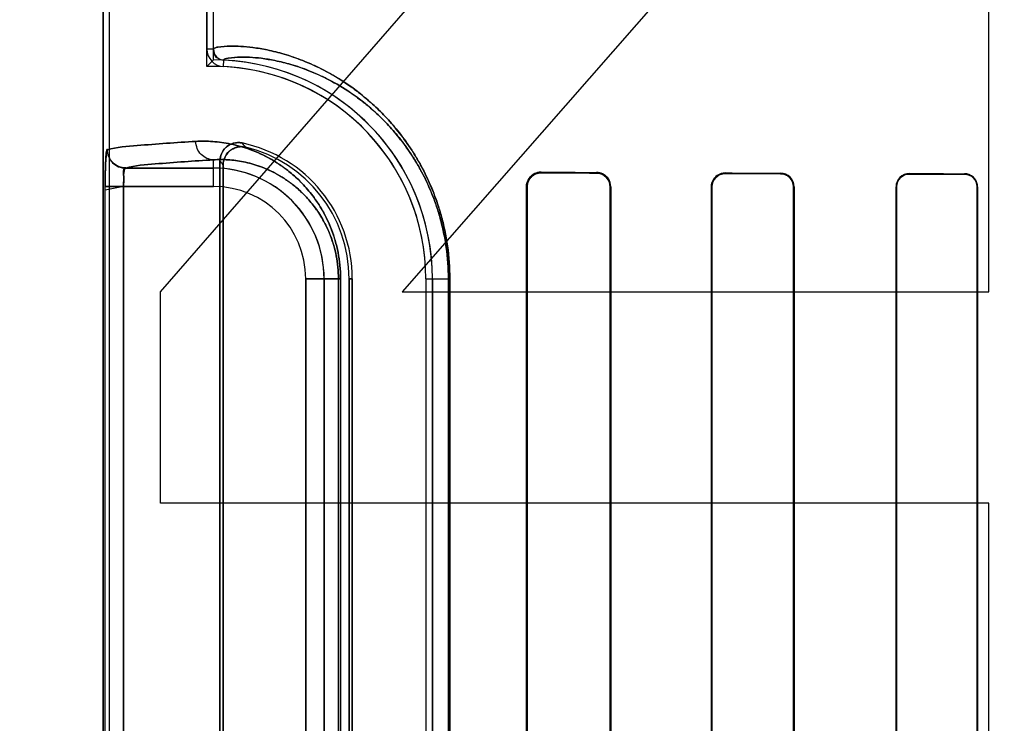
# Model space of a CAD drawing. Header units: millimetres. Extents: x 0 to 297, y 0 to 210.
# Tile 343 of 438: x 242.066 to 242.226, y 157.143 to 157.258. Entities that reach past the tile are written whole.
import ezdxf

# ---------------------------------------------------------------- set-up
doc = ezdxf.new("R2010")
doc.units = ezdxf.units.MM
doc.header["$LTSCALE"] = 16.335
doc.layers.get('0').update_dxf_attribs({"linetype": 'CONTINUOUS'})
for name, color, linetype in [('AXES_REF', 7, 'CONTINUOUS'), ('INTFCLR_1', 7, 'CONTINUOUS'), ('INTFCLR_72935', 7, 'CONTINUOUS')]:
    doc.layers.add(name, color=color, linetype=linetype)

msp = doc.modelspace()

# ---------------------------------------------------------------- linework, layer by layer
at = {"color": 7, "linetype": 'Continuous'}
for p, q in [((242.0885359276, 157.2138718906), (242.2235359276, 157.3689782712)), ((242.2235359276, 157.3230208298), (242.1279109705, 157.2138718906)), ((242.2235359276, 157.2138718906), (242.2235359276, 157.3230208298)), ((242.0885359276, 157.1794038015), (242.0885359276, 157.2138718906)), ((242.1279109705, 157.2138718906), (242.2235359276, 157.2138718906)), ((242.2235359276, 157.1794038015), (242.0885359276, 157.1794038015)), ((242.2235359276, 157.0989782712), (242.2235359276, 157.1794038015))]:
    msp.add_line(p, q, dxfattribs=at)
for radius in [5.8174969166, 5.817, 5.7797484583]:
    msp.add_circle((241.4979109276, 154.8339782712), radius, dxfattribs=at)
msp.add_arc((241.4979109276, 154.8339782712), 5.76, 278.2771290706, 261.7228709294, dxfattribs=at)
at = {"layer": 'AXES_REF', "color": 9, "linetype": 'Continuous'}
msp.add_circle((241.4979109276, 154.8339782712), 3.5571461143, dxfattribs=at)
at = {"layer": 'AXES_REF', "color": 7, "linetype": 'Continuous'}
msp.add_arc((241.4979109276, 154.8339782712), 5.892, 113.0826660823, 66.91733391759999, dxfattribs=at)
at = {"layer": 'AXES_REF', "color": 9, "linetype": 'Continuous'}
msp.add_arc((241.4979109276, 154.8339782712), 5.3067073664, 94.4118118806, 85.5881881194, dxfattribs=at)
at = {"layer": 'INTFCLR_1', "color": 6, "linetype": 'Continuous'}
for p, q in [((242.0791474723, 156.9339697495), (242.0791474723, 158.5359697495)), ((242.0802054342, 156.9339697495), (242.0802054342, 158.5359798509)), ((242.0960895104, 157.9765241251), (242.0960895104, 157.2534153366)), ((242.0971474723, 157.253415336), (242.0971474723, 157.9765241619)), ((242.0982054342, 157.0527490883), (242.0982054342, 157.2351904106)), ((242.0987303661, 157.2345321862), (242.0987303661, 157.0534073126)), ((242.1481765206, 157.2309697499), (242.1481765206, 157.0569697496)), ((242.1482853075, 157.2309697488), (242.1482853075, 157.0569697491)), ((242.1618148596, 157.0569697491), (242.1618148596, 157.2309697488)), ((242.1619132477, 157.0569697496), (242.1619132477, 157.2309697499)), ((242.1783126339, 157.2309697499), (242.1783126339, 157.0569697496)), ((242.1784035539, 157.2309697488), (242.1784035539, 157.0569697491)), ((242.1917106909, 157.0569697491), (242.1917106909, 157.2309697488)), ((242.1917959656, 157.0569697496), (242.1917959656, 157.2309697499)), ((242.2084139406, 157.2309697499), (242.2084139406, 157.0569697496)), ((242.2084947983, 157.2309697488), (242.2084947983, 157.0569697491)), ((242.2216290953, 157.0569697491), (242.2216290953, 157.2309697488)), ((242.2217064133, 157.0569697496), (242.2217064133, 157.2309697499)), ((242.1192531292, 157.0719697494), (242.1192531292, 157.2159697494)), ((242.1197780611, 157.2159697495), (242.1197780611, 157.0719697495)), ((242.1317780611, 157.2159697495), (242.1317780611, 157.0719697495)), ((242.132836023, 157.0719697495), (242.132836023, 157.2159697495))]:
    msp.add_line(p, q, dxfattribs=at)
at = {"layer": 'INTFCLR_1', "color": 9, "linetype": 'Continuous'}
for p, q in [((242.0971474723, 157.2534153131), (242.0960895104, 157.2534153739)), ((242.0988101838, 157.2505603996), (242.0988610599, 157.2516171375)), ((242.0971474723, 157.2310216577), (242.0971474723, 157.2353678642)), ((242.0971474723, 157.2340212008), (242.0828138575, 157.2340212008)), ((242.1505786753, 157.2332528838), (242.1505786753, 157.233359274)), ((242.1595786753, 157.2333150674), (242.1595786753, 157.2332148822)), ((242.1805786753, 157.2331374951), (242.1805786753, 157.2332271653)), ((242.1895786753, 157.2331946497), (242.1895786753, 157.2331083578)), ((242.2105786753, 157.2330480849), (242.2105786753, 157.2331281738)), ((242.2195786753, 157.2331031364), (242.2195786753, 157.233025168)), ((242.0794938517, 157.0569178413), (242.0794938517, 157.2310216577)), ((242.0824907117, 157.2310216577), (242.0824907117, 157.0569178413)), ((242.0824907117, 157.2310216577), (242.0971474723, 157.2310216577)), ((242.1481765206, 157.2309697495), (242.1482853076, 157.2309697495)), ((242.1618148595, 157.2309697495), (242.1619132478, 157.2309697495)), ((242.1783126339, 157.2309697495), (242.1784035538, 157.2309697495)), ((242.191710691, 157.2309697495), (242.1917959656, 157.2309697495)), ((242.2084139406, 157.2309697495), (242.2084947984, 157.2309697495)), ((242.2216290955, 157.2309697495), (242.2217064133, 157.2309697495)), ((242.1121993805, 157.2159697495), (242.1121993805, 157.0719697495)), ((242.1121993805, 157.2159697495), (242.117871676, 157.2159697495)), ((242.1151989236, 157.0719697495), (242.1151989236, 157.2159697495)), ((242.1175210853, 157.0719697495), (242.1175210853, 157.2159697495)), ((242.117871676, 157.2159697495), (242.117871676, 157.0719697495)), ((242.1192531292, 157.2159697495), (242.1197780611, 157.2159697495)), ((242.1317780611, 157.2159697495), (242.1356682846, 157.2159697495)), ((242.1354469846, 157.0719697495), (242.1354469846, 157.2159697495)), ((242.1356682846, 157.2159697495), (242.1356682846, 157.0719697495))]:
    msp.add_line(p, q, dxfattribs=at)
at = {"layer": 'INTFCLR_1', "color": 7, "linetype": 'Continuous'}
for p, q in [((242.0824907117, 157.2310216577), (242.0794925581, 157.2304420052)), ((242.0794938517, 157.2310216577), (242.0824907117, 157.2310216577))]:
    msp.add_line(p, q, dxfattribs=at)
msp.add_lwpolyline([(242.1505786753, 157.2332528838), (242.150496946, 157.2332517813), (242.1504145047, 157.2332476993), (242.1503314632, 157.2332405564), (242.1502472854, 157.2332301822), (242.1501627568, 157.2332165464), (242.1500799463, 157.2332000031), (242.1499995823, 157.2331808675), (242.1499210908, 157.2331591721), (242.1498445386, 157.2331350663)], dxfattribs=at)
at = {"layer": 'INTFCLR_1', "color": 6, "linetype": 'Continuous'}
for centre, radius, start, end in [((242.0989476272, 157.2534152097), 0.0028581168, 179.9974572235, 267.2436646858), ((242.0989476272, 157.2534152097), 0.0018001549, 179.9967087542, 267.2436535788), ((242.0971474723, 157.2159697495), 0.0346305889, 1.4556e-06, 87.24801020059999), ((242.0971474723, 157.2159697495), 0.03568855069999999, 0, 87.2479465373), ((242.0971474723, 157.2159697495), 0.0226305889, 2.2274e-06, 78.11108089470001), ((242.0971474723, 157.2159697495), 0.0221056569, 359.9999997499, 76.16476395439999)]:
    msp.add_arc(centre, radius, start, end, dxfattribs=at)
at = {"layer": 'INTFCLR_1', "color": 9, "linetype": 'Continuous'}
for centre, radius, start, end in [((242.059526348, 157.1987404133), 0.0577774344, 42.0440521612, 42.9598198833), ((242.0597165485, 157.203957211), 0.04956719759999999, 38.0856594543, 39.05885300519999), ((242.0971474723, 157.2159697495), 0.0180514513, 0, 89.9999999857), ((242.0971474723, 157.2159697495), 0.0150519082, 2.598e-07, 89.99999993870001)]:
    msp.add_arc(centre, radius, start, end, dxfattribs=at)
at = {"layer": 'INTFCLR_1', "color": 6, "linetype": 'Continuous'}
for major_axis, ratio, start_param, end_param in [((0.312931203, 0), 0.0034906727, -2.5485709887, -2.4989177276), ((0.330931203, 0), 0.0034906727, -2.4721230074, -2.4294368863), ((0.312931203, 0), 0.0034906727, -2.3940887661, -2.3526946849), ((0.330931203, 0), 0.0034906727, -2.3371288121, -2.3000343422), ((0.312931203, 0), 0.0034906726, -2.2620717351, -2.2252929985), ((0.330931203, 0), 0.0034906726, -2.217857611, -2.1841931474)]:
    msp.add_ellipse((242.4100786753, 157.2339697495), major_axis=major_axis, ratio=ratio, start_param=start_param, end_param=end_param, dxfattribs=at)
at = {"layer": 'INTFCLR_1', "color": 9, "linetype": 'Continuous'}
for points, knots in [([(242.1356682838, 157.2159697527), (242.1356682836, 157.217762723), (242.1354820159, 157.220429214), (242.1348799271, 157.2238687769), (242.1342893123, 157.2262903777), (242.1335812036, 157.2285605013), (242.1325411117, 157.2313023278), (242.131339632, 157.233816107), (242.1300169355, 157.2361001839), (242.1287182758, 157.2381090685), (242.1273508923, 157.239936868), (242.1259376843, 157.2415890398), (242.1245868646, 157.2430439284), (242.1223309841, 157.2452108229), (242.1191195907, 157.2477129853), (242.1158818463, 157.2496435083), (242.113456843, 157.2508240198), (242.1112995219, 157.2517404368), (242.1088065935, 157.2525989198), (242.1060604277, 157.2532856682), (242.1036877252, 157.2536858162), (242.1016846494, 157.2538787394), (242.0997943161, 157.2539354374), (242.0983147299, 157.2538372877), (242.0974363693, 157.2536626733), (242.09714745, 157.2534975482), (242.0971474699, 157.2534153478)], [0, 0, 0, 0, 0.08893025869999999, 0.1320108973, 0.1731077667, 0.2124682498, 0.2498811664, 0.3184911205, 0.3503407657, 0.3807521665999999, 0.4370994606, 0.4633826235, 0.4885643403, 0.5355429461, 0.6183983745, 0.6898525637, 0.7220784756, 0.7521177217, 0.8060655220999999, 0.8526625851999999, 0.8923367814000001, 0.9253917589, 0.9521384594, 0.9869002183, 0.9959229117, 1, 1, 1, 1]), ([(242.1354469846, 157.2159697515), (242.1354469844, 157.2176821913), (242.1352698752, 157.2202287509), (242.1346972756, 157.2235138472), (242.1341356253, 157.2258264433), (242.1334622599, 157.2279942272), (242.1324733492, 157.2306119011), (242.1313309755, 157.2330117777), (242.130073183, 157.2351922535), (242.1288386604, 157.2371091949), (242.1275387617, 157.2388531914), (242.1261951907, 157.2404293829), (242.1249113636, 157.241816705), (242.1227680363, 157.2438818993), (242.1197169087, 157.2462654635), (242.1166402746, 157.2481027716), (242.1143365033, 157.2492245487), (242.1122882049, 157.2500940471), (242.1099203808, 157.2509068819), (242.1073173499, 157.2515537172), (242.1050549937, 157.2519277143), (242.1031854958, 157.2521015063), (242.1012937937, 157.2521514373), (242.1001673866, 157.2520212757), (242.0988602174, 157.2518632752), (242.0988610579, 157.2516171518)], [0, 0, 0, 0, 0.0892547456, 0.1324857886, 0.173719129, 0.2132020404, 0.2507223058, 0.3195020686, 0.3514169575, 0.3818818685, 0.4383041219, 0.4646109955, 0.4898084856, 0.536797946, 0.6196125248, 0.6909709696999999, 0.7231361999, 0.7531094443, 0.8069168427, 0.8533721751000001, 0.8929128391, 0.9258497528, 0.9524996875, 0.9871716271, 1, 1, 1, 1]), ([(242.0942846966, 157.2383674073), (242.0910920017, 157.238191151), (242.0862798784, 157.2378181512), (242.0814100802, 157.2374515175), (242.0798199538, 157.2370207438)], [0, 0, 0, 0, 0.6599704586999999, 1, 1, 1, 1]), ([(242.117871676, 157.2159697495), (242.117871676, 157.2166976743), (242.1178015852, 157.2181342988), (242.1174974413, 157.2202180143), (242.1170267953, 157.2221666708), (242.1164291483, 157.2239485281), (242.1157389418, 157.2255604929), (242.1149841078, 157.2270113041), (242.1141833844, 157.2283173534), (242.113105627, 157.2298397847), (242.1117081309, 157.2314772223), (242.109955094, 157.2331199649), (242.1082049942, 157.2344539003), (242.1059791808, 157.2358417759), (242.1032613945, 157.2370923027), (242.1005474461, 157.2378626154), (242.0984947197, 157.2382131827), (242.096598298, 157.2384075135), (242.0951954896, 157.2384176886), (242.0942846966, 157.2383674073)], [0, 0, 0, 0, 0.0600375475, 0.1184073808, 0.1734336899, 0.2251567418, 0.2732358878, 0.3179126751, 0.3599266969, 0.3994875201, 0.47167102, 0.537033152, 0.5972817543, 0.6528632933, 0.7531314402, 0.8428522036, 0.8846845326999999, 0.9247655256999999, 1, 1, 1, 1]), ([(242.0971474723, 157.2353678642), (242.0964127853, 157.2353718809), (242.0948713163, 157.2360503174), (242.0942884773, 157.2376082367), (242.0942846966, 157.2383674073)], [0, 0, 0, 0, 0.4918058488, 1, 1, 1, 1]), ([(242.0828138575, 157.2340212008), (242.0843888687, 157.2344517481), (242.0892152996, 157.2348187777), (242.0939836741, 157.2351916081), (242.0971474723, 157.2353678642)], [0, 0, 0, 0, 0.3400599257, 1, 1, 1, 1]), ([(242.1175210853, 157.2159697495), (242.1175210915, 157.2166042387), (242.1174602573, 157.2178563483), (242.1171963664, 157.2196721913), (242.1167879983, 157.221369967), (242.1162696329, 157.2229217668), (242.1156709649, 157.2243251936), (242.1148249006, 157.2259572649), (242.1136754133, 157.2277097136), (242.1121778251, 157.2294682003), (242.1106600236, 157.2308923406), (242.1091454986, 157.2320463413), (242.1072222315, 157.2332433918), (242.1048752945, 157.2343170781), (242.1021312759, 157.2350839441), (242.0995714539, 157.2354197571), (242.0979293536, 157.2354178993), (242.0971474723, 157.2353678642)], [0, 0, 0, 0, 0.0604394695, 0.1191901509, 0.1745415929, 0.2265538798, 0.2748591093, 0.319730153, 0.4015414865, 0.47385745, 0.5392651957, 0.5994277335, 0.6549322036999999, 0.7548092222, 0.844057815, 0.9253680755, 1, 1, 1, 1])]:
    msp.add_open_spline(points, degree=3, knots=knots, dxfattribs=at)
at = {"layer": 'INTFCLR_1', "color": 6, "linetype": 'Continuous'}
for points, knots in [([(242.0982054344, 157.2351904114), (242.0982054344, 157.2356706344), (242.0984469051, 157.2366465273), (242.09963602, 157.2379994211), (242.1010452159, 157.2382758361), (242.1018097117, 157.2381148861)], [0, 0, 0, 0, 0.275736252, 0.5514163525, 1, 1, 1, 1]), ([(242.1024336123, 157.2374340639), (242.1019579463, 157.2375512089), (242.1009345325, 157.237545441), (242.0993161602, 157.2366779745), (242.0987303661, 157.235330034), (242.0987303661, 157.2345321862)], [0, 0, 0, 0, 0.2761837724, 0.5501894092, 1, 1, 1, 1]), ([(242.0798199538, 157.2370207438), (242.0798208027, 157.2362559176), (242.0804591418, 157.2346643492), (242.0820500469, 157.2340220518), (242.0828138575, 157.2340212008)], [0, 0, 0, 0, 0.5003322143, 1, 1, 1, 1]), ([(242.0828138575, 157.2340212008), (242.0823197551, 157.2339541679), (242.0826422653, 157.2323352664), (242.0824875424, 157.2315325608), (242.0824907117, 157.2310216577)], [0, 0, 0, 0, 0.4939159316, 1, 1, 1, 1]), ([(242.1505786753, 157.2333592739), (242.1501160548, 157.23336167), (242.1488697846, 157.2330181), (242.1481765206, 157.2317242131), (242.1481765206, 157.2309697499)], [0, 0, 0, 0, 0.3801089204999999, 1, 1, 1, 1]), ([(242.1619132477, 157.2309697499), (242.1619132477, 157.2314563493), (242.1615375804, 157.2326778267), (242.1602820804, 157.2333117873), (242.1595786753, 157.2333150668)], [0, 0, 0, 0, 0.4089028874, 1, 1, 1, 1]), ([(242.1618148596, 157.2309697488), (242.1618148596, 157.2314530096), (242.1614367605, 157.2326264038), (242.160235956, 157.2332122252), (242.1595786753, 157.2332148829)], [0, 0, 0, 0, 0.4237096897, 1, 1, 1, 1]), ([(242.1805786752, 157.2332271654), (242.1801166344, 157.2332289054), (242.1789353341, 157.2328767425), (242.1783126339, 157.2316582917), (242.1783126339, 157.2309697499)], [0, 0, 0, 0, 0.4015728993, 1, 1, 1, 1]), ([(242.1805786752, 157.2331374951), (242.1800163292, 157.2331393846), (242.1788583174, 157.2326693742), (242.1784035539, 157.2315157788), (242.1784035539, 157.2309697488)], [0, 0, 0, 0, 0.5073617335, 1, 1, 1, 1]), ([(242.1917959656, 157.2309697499), (242.1917959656, 157.2315293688), (242.1913316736, 157.2327083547), (242.1901519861, 157.2331926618), (242.1895786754, 157.2331946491)], [0, 0, 0, 0, 0.493955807, 1, 1, 1, 1]), ([(242.1917106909, 157.2309697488), (242.1917106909, 157.2315172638), (242.1912526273, 157.2326520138), (242.1901202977, 157.2331066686), (242.1895786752, 157.2331083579)], [0, 0, 0, 0, 0.5027039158, 1, 1, 1, 1]), ([(242.2105786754, 157.2331281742), (242.2100350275, 157.2331297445), (242.2088857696, 157.2326800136), (242.2084139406, 157.2315293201), (242.2084139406, 157.2309697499)], [0, 0, 0, 0, 0.4927847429, 1, 1, 1, 1]), ([(242.2105786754, 157.2330480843), (242.2100616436, 157.2330494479), (242.2089564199, 157.2326237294), (242.2084947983, 157.2315148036), (242.2084947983, 157.2309697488)], [0, 0, 0, 0, 0.4868084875, 1, 1, 1, 1]), ([(242.2217064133, 157.2309697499), (242.2217064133, 157.2314172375), (242.2213586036, 157.2325302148), (242.220215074, 157.2331014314), (242.2195786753, 157.233103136)], [0, 0, 0, 0, 0.4128538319, 1, 1, 1, 1]), ([(242.2216290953, 157.2309697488), (242.2216290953, 157.2315128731), (242.2211688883, 157.2326068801), (242.2200826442, 157.2330239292), (242.2195786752, 157.2330251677)], [0, 0, 0, 0, 0.5186964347, 1, 1, 1, 1])]:
    msp.add_open_spline(points, degree=3, knots=knots, dxfattribs=at)
at = {"layer": 'INTFCLR_1', "color": 7, "linetype": 'Continuous'}
for points, knots in [([(242.0794925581, 157.2304420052), (242.0794908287, 157.2308283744), (242.079495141, 157.2317793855), (242.0795076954, 157.2330724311), (242.0795365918, 157.2342849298), (242.0795834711, 157.2353541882), (242.0796232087, 157.2362564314), (242.0797294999, 157.2367969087), (242.0797713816, 157.2370075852), (242.0798199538, 157.2370207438)], [0, 0, 0, 0, 0.1753970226, 0.4315905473, 0.5876692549, 0.7243269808, 0.9227195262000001, 0.9771554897, 1, 1, 1, 1]), ([(242.0798199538, 157.2370207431), (242.0797041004, 157.2365198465), (242.0795439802, 157.2353429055), (242.0795174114, 157.2333332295), (242.0794938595, 157.2318391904), (242.0794938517, 157.2310216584)], [0, 0, 0, 0, 0.2545317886, 0.5924203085, 1, 1, 1, 1]), ([(242.1505786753, 157.233252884), (242.1500289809, 157.2332452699), (242.1488171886, 157.232816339), (242.1482822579, 157.2315877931), (242.1482853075, 157.2309697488)], [0, 0, 0, 0, 0.470754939, 1, 1, 1, 1])]:
    msp.add_open_spline(points, degree=3, knots=knots, dxfattribs=at)
msp.add_open_spline([(242.1498445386, 157.2331350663), (242.1493525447, 157.2329705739), (242.1486250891, 157.2326868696), (242.1486251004, 157.2321681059)], degree=3, dxfattribs=at)
at = {"layer": 'INTFCLR_72935', "color": 6, "linetype": 'Continuous'}
for p, q in [((242.0791474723, 158.5359697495), (242.0791474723, 156.9339697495)), ((242.0802054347, 156.9339697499), (242.0802054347, 158.5359899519)), ((242.09608951, 157.250584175), (242.09608951, 157.9793553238)), ((242.0971474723, 157.2516583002), (242.0971474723, 157.9782811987)), ((242.0982054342, 157.2351904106), (242.0982054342, 157.0527490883)), ((242.0987303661, 157.0534073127), (242.0987303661, 157.2345321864)), ((242.1481765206, 157.0569697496), (242.1481765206, 157.2309697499)), ((242.1482853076, 157.0569697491), (242.1482853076, 157.2309697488)), ((242.1618148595, 157.2309697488), (242.1618148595, 157.0569697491)), ((242.1619132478, 157.2309697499), (242.1619132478, 157.0569697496)), ((242.1783126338, 157.0569697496), (242.1783126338, 157.2309697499)), ((242.1784035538, 157.0569697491), (242.1784035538, 157.2309697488)), ((242.1917106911, 157.2309697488), (242.1917106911, 157.0569697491)), ((242.1917959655, 157.2309697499), (242.1917959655, 157.0569697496)), ((242.2084139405, 157.0569697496), (242.2084139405, 157.2309697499)), ((242.2084947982, 157.0569697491), (242.2084947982, 157.2309697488)), ((242.2216290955, 157.2309697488), (242.2216290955, 157.0569697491)), ((242.2217064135, 157.2309697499), (242.2217064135, 157.0569697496)), ((242.1192531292, 157.2159697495), (242.1192531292, 157.0719697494)), ((242.1197780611, 157.0719697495), (242.1197780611, 157.2159697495)), ((242.1317780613, 157.2159697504), (242.1317780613, 157.0719697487)), ((242.132836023, 157.2159697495), (242.132836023, 157.0719697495))]:
    msp.add_line(p, q, dxfattribs=at)
at = {"layer": 'INTFCLR_72935', "color": 9, "linetype": 'Continuous'}
for p, q in [((242.0971474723, 157.2310216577), (242.0971474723, 157.2353678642)), ((242.0828138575, 157.2340212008), (242.0971474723, 157.2340212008)), ((242.1505786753, 157.233359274), (242.1505786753, 157.2332528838)), ((242.1595786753, 157.2332148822), (242.1595786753, 157.2333150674)), ((242.1805786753, 157.2332271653), (242.1805786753, 157.2331374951)), ((242.1895786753, 157.2331083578), (242.1895786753, 157.2331946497)), ((242.2105786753, 157.2331281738), (242.2105786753, 157.2330480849)), ((242.2195786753, 157.233025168), (242.2195786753, 157.2331031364)), ((242.0794938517, 157.0569178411), (242.0794938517, 157.2310216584)), ((242.0971474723, 157.2310216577), (242.0794938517, 157.2310216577)), ((242.0824907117, 157.0569178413), (242.0824907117, 157.2310216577)), ((242.1482853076, 157.2309697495), (242.1481765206, 157.2309697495)), ((242.1619132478, 157.2309697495), (242.1618148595, 157.2309697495)), ((242.1784035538, 157.2309697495), (242.1783126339, 157.2309697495)), ((242.1917959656, 157.2309697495), (242.191710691, 157.2309697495)), ((242.2084947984, 157.2309697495), (242.2084139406, 157.2309697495)), ((242.2217064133, 157.2309697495), (242.2216290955, 157.2309697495)), ((242.1121993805, 157.0719697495), (242.1121993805, 157.2159697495)), ((242.117871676, 157.2159697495), (242.1121993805, 157.2159697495)), ((242.1151989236, 157.2159697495), (242.1151989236, 157.0719697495)), ((242.1175210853, 157.2159697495), (242.1175210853, 157.0719697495)), ((242.117871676, 157.2159697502), (242.117871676, 157.0719697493)), ((242.1197780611, 157.2159697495), (242.1192531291, 157.2159697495)), ((242.1317780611, 157.2159697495), (242.1356682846, 157.2159697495)), ((242.1354469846, 157.2159697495), (242.1354469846, 157.0719697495)), ((242.1356682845, 157.2159697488), (242.1356682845, 157.0719697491))]:
    msp.add_line(p, q, dxfattribs=at)
at = {"layer": 'INTFCLR_72935', "color": 7, "linetype": 'Continuous'}
for points in [[(242.1505786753, 157.233359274), (242.150485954, 157.2333579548), (242.150395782, 157.2333532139), (242.1503082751, 157.2333453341), (242.150223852, 157.2333346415), (242.150142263, 157.2333213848), (242.1500626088, 157.2333056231), (242.1499846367, 157.2332874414), (242.1499087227, 157.2332670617), (242.1498349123, 157.233244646)], [(242.1498476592, 157.2331361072), (242.1499226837, 157.2331596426), (242.1499994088, 157.2331808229), (242.1500777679, 157.2331995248), (242.1501576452, 157.2332156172), (242.1502389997, 157.233228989), (242.1503218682, 157.2332395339), (242.1504061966, 157.233247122), (242.1504918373, 157.2332516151), (242.1505786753, 157.2332528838)]]:
    msp.add_lwpolyline(points, dxfattribs=at)
at = {"layer": 'INTFCLR_72935', "color": 6, "linetype": 'Continuous'}
for centre, radius, start, end in [((242.1669265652, 157.1818711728), 0.0986882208, 134.9967017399, 135.8720160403), ((242.0971474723, 157.2159697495), 0.0346305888, 1.4556e-06, 91.7506546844), ((242.0971474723, 157.2159697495), 0.03568855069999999, 0, 90), ((242.0971474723, 157.2159697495), 0.0226305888, 2.2274e-06, 78.1110808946), ((242.0971474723, 157.2159697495), 0.0221056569, 1.409e-07, 76.16476393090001)]:
    msp.add_arc(centre, radius, start, end, dxfattribs=at)
at = {"layer": 'INTFCLR_72935', "color": 9, "linetype": 'Continuous'}
for centre, radius, start, end in [((242.059526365, 157.1987404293), 0.05777741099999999, 42.04405168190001, 42.95981976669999), ((242.0597165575, 157.2039572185), 0.0495671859, 38.0856590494, 39.0588528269), ((242.0971474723, 157.2159697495), 0.0180514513, 0, 90.0000000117), ((242.0971474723, 157.2159697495), 0.0150519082, 2.598e-07, 89.99999993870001)]:
    msp.add_arc(centre, radius, start, end, dxfattribs=at)
at = {"layer": 'INTFCLR_72935', "color": 6, "linetype": 'Continuous'}
for major_axis, ratio, start_param, end_param in [((0.312931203, 0), 0.0034906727, -2.5485709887, -2.4989177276), ((0.330931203, 0), 0.0034906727, -2.4721230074, -2.4294368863), ((0.312931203, 0), 0.0034906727, -2.3940887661, -2.3526946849), ((0.330931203, 0), 0.0034906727, -2.3371288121, -2.3000343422), ((0.312931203, 0), 0.0034906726, -2.262071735, -2.2252929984), ((0.330931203, 0), 0.0034906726, -2.217857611, -2.1841931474)]:
    msp.add_ellipse((242.4100786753, 157.2339697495), major_axis=major_axis, ratio=ratio, start_param=start_param, end_param=end_param, dxfattribs=at)
at = {"layer": 'INTFCLR_72935', "color": 9, "linetype": 'Continuous'}
for points, knots in [([(242.0971474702, 157.2534153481), (242.0971474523, 157.25349852), (242.0974412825, 157.2536642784), (242.0983262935, 157.2538389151), (242.0998160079, 157.25393599), (242.1017117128, 157.2538768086), (242.1037112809, 157.2536825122), (242.1060754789, 157.2532821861), (242.1082680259, 157.2527332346), (242.1101971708, 157.2521200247), (242.1123889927, 157.2513114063), (242.1153484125, 157.2499601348), (242.1183536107, 157.248170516), (242.1208790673, 157.2463424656), (242.1229019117, 157.2446621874), (242.1249612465, 157.2426846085), (242.1270313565, 157.2403614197), (242.1286962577, 157.2381400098), (242.1299950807, 157.236135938), (242.1313226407, 157.233849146), (242.1325286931, 157.2313313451), (242.1335728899, 157.2285848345), (242.1342841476, 157.2263096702), (242.1348775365, 157.2238809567), (242.1354815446, 157.2204349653), (242.1356682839, 157.2177647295), (242.1356682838, 157.2159697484)], [0, 0, 0, 0, 0.0041251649, 0.0132567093, 0.0482724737, 0.075091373, 0.10810058, 0.147576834, 0.1940064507, 0.2200398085, 0.2479521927, 0.3098400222, 0.3811074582, 0.4210144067, 0.4643806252, 0.511426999, 0.5624909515, 0.6185507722, 0.6489188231, 0.6808977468, 0.7496560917, 0.7870631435, 0.8265668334, 0.8678076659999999, 0.9109723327, 1, 1, 1, 1]), ([(242.0988610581, 157.2516171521), (242.0988602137, 157.2518662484), (242.100181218, 157.2520211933), (242.1013137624, 157.2521525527), (242.1032111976, 157.2520996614), (242.1050773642, 157.2519246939), (242.1073316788, 157.2515504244), (242.1094094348, 157.2510334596), (242.111241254, 157.2504535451), (242.1133226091, 157.2496872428), (242.11613396, 157.2484037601), (242.11898849, 157.2467012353), (242.1213877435, 157.2449605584), (242.1233101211, 157.2433593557), (242.1252674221, 157.2414739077), (242.1272351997, 157.239258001), (242.1288177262, 157.2371387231), (242.1300524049, 157.2352263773), (242.1313148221, 157.2330433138), (242.1324615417, 157.2306396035), (242.1334543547, 157.2280174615), (242.1341307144, 157.2258448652), (242.1346950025, 157.2235254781), (242.135269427, 157.2202342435), (242.1354469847, 157.2176841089), (242.1354469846, 157.2159697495)], [0, 0, 0, 0, 0.0129830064, 0.0479078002, 0.0746296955, 0.1075211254, 0.1468646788, 0.1931532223, 0.219115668, 0.2469589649, 0.3087206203, 0.3798923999, 0.4197701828, 0.4631247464, 0.5101820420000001, 0.5612851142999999, 0.6174192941, 0.6478406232, 0.6798849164, 0.7488132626, 0.7863275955, 0.8259541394, 0.8673319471, 0.9106473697, 1, 1, 1, 1]), ([(242.0798199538, 157.2370207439), (242.0814100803, 157.2374515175), (242.0862798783, 157.2378181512), (242.0910920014, 157.238191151), (242.0942846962, 157.2383674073)], [0, 0, 0, 0, 0.3400295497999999, 1, 1, 1, 1]), ([(242.0942846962, 157.2383674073), (242.0951932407, 157.2384175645), (242.0970959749, 157.2384041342), (242.1000592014, 157.2379992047), (242.1032366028, 157.2371014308), (242.1059590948, 157.2358528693), (242.1081911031, 157.2344636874), (242.1099486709, 157.2331257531), (242.1117050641, 157.231480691), (242.1134282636, 157.2294619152), (242.1147505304, 157.2274562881), (242.1157264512, 157.2255873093), (242.1164208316, 157.2239707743), (242.1170224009, 157.2221825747), (242.1174940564, 157.2202351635), (242.1178006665, 157.2181452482), (242.117871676, 157.2167056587), (242.117871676, 157.2159697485)], [0, 0, 0, 0, 0.0750554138, 0.1564841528, 0.2459854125, 0.3464640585, 0.4023384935, 0.4625915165, 0.5283646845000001, 0.6004622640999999, 0.6810443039, 0.7258982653, 0.7742486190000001, 0.8260106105, 0.8813405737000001, 0.9392984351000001, 1, 1, 1, 1]), ([(242.0971474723, 157.2353678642), (242.0964127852, 157.2353718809), (242.0948713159, 157.2360503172), (242.0942884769, 157.2376082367), (242.0942846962, 157.2383674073)], [0, 0, 0, 0, 0.4918058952, 1, 1, 1, 1]), ([(242.0971474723, 157.2353678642), (242.0939836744, 157.2351916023), (242.089215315, 157.2348187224), (242.0843888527, 157.2344518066), (242.0828138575, 157.2340212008)], [0, 0, 0, 0, 0.659940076, 1, 1, 1, 1]), ([(242.0971474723, 157.2353678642), (242.0979274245, 157.2354177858), (242.0995629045, 157.2354198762), (242.1021139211, 157.2350869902), (242.1048540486, 157.2343248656), (242.1072048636, 157.2332529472), (242.1091334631, 157.2320548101), (242.1106545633, 157.2308972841), (242.1121752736, 157.2294711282), (242.1136687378, 157.2277175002), (242.1148141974, 157.2259741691), (242.1156601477, 157.224348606), (242.1162623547, 157.2229414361), (242.1167841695, 157.2213837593), (242.1171934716, 157.219686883), (242.1174594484, 157.2178658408), (242.117521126, 157.2166112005), (242.1175210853, 157.2159697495)], [0, 0, 0, 0, 0.0744477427, 0.1553151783, 0.2443339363, 0.3444117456, 0.4002041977, 0.4603600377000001, 0.526187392, 0.5984175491, 0.6792891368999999, 0.7242686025, 0.7728488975, 0.8249350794, 0.8805719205, 0.9388974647, 1, 1, 1, 1])]:
    msp.add_open_spline(points, degree=3, knots=knots, dxfattribs=at)
at = {"layer": 'INTFCLR_72935', "color": 6, "linetype": 'Continuous'}
msp.add_open_spline([(242.0971474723, 157.2534153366), (242.0971474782, 157.2528677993), (242.0973526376, 157.2519812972), (242.0978995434, 157.2519550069)], degree=3, dxfattribs=at)
for points, knots in [([(242.1018097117, 157.2381148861), (242.1013397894, 157.2382138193), (242.1003350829, 157.2381785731), (242.0987662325, 157.2372936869), (242.0982054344, 157.2359716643), (242.0982054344, 157.2351904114)], [0, 0, 0, 0, 0.2757366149, 0.5514172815, 1, 1, 1, 1]), ([(242.0987303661, 157.2345321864), (242.0987303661, 157.2350220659), (242.0989806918, 157.2360144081), (242.1002099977, 157.2373783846), (242.10165891, 157.2376248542), (242.1024336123, 157.2374340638)], [0, 0, 0, 0, 0.2761842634, 0.5501881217, 1, 1, 1, 1]), ([(242.1619132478, 157.2309697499), (242.1619132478, 157.2314802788), (242.1615120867, 157.2327066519), (242.1602594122, 157.233311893), (242.1595786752, 157.2333150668)], [0, 0, 0, 0, 0.4285573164, 1, 1, 1, 1]), ([(242.1595786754, 157.2332148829), (242.1600473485, 157.2332129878), (242.1612161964, 157.2328456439), (242.1618148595, 157.2316408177), (242.1618148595, 157.2309697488)], [0, 0, 0, 0, 0.411211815, 1, 1, 1, 1]), ([(242.1783126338, 157.2309697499), (242.1783126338, 157.2314618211), (242.1787007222, 157.2326484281), (242.179918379, 157.233229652), (242.1805786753, 157.2332271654)], [0, 0, 0, 0, 0.4270071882, 1, 1, 1, 1]), ([(242.1784035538, 157.2309697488), (242.1784035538, 157.2315209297), (242.178864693, 157.2326751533), (242.1800215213, 157.2331393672), (242.1805786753, 157.2331374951)], [0, 0, 0, 0, 0.4973039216, 1, 1, 1, 1]), ([(242.1917959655, 157.2309697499), (242.1917959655, 157.2315313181), (242.1913290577, 157.2327103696), (242.1901499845, 157.2331926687), (242.1895786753, 157.2331946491)], [0, 0, 0, 0, 0.4956992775, 1, 1, 1, 1]), ([(242.1895786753, 157.2331083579), (242.1901278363, 157.233106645), (242.1912615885, 157.2326433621), (242.1917106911, 157.2315097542), (242.1917106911, 157.2309697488)], [0, 0, 0, 0, 0.5042042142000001, 1, 1, 1, 1]), ([(242.2105786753, 157.2331281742), (242.2100278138, 157.2331297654), (242.2088771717, 157.2326717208), (242.2084139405, 157.2315221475), (242.2084139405, 157.2309697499)], [0, 0, 0, 0, 0.4993048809, 1, 1, 1, 1]), ([(242.2084947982, 157.2309697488), (242.2084947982, 157.2315195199), (242.2089619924, 157.2326292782), (242.2100663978, 157.2330494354), (242.2105786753, 157.2330480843)], [0, 0, 0, 0, 0.5176506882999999, 1, 1, 1, 1]), ([(242.2217064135, 157.2309697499), (242.2217064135, 157.2315315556), (242.2212311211, 157.2326666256), (242.220103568, 157.2331017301), (242.2195786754, 157.233103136)], [0, 0, 0, 0, 0.5169831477, 1, 1, 1, 1]), ([(242.2195786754, 157.2330251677), (242.2200905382, 157.2330239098), (242.2211782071, 157.232597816), (242.2216290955, 157.2315050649), (242.2216290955, 157.2309697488)], [0, 0, 0, 0, 0.4888024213, 1, 1, 1, 1])]:
    msp.add_open_spline(points, degree=3, knots=knots, dxfattribs=at)
at = {"layer": 'INTFCLR_72935', "color": 7, "linetype": 'Continuous'}
for points, knots in [([(242.0798566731, 157.2370587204), (242.0797385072, 157.2371994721), (242.0796330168, 157.2359479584), (242.0795620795, 157.2352051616), (242.0795041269, 157.233111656), (242.0794938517, 157.2317801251), (242.0794938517, 157.2310216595)], [0, 0, 0, 0, 0.090819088, 0.3065073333, 0.6251820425, 1, 1, 1, 1]), ([(242.0794938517, 157.2310216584), (242.0794938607, 157.2315762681), (242.0795024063, 157.2326425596), (242.079532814, 157.2346476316), (242.0796472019, 157.2360926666), (242.0798199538, 157.2370207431)], [0, 0, 0, 0, 0.2766754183, 0.5320076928, 1, 1, 1, 1]), ([(242.0798199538, 157.2370207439), (242.0798208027, 157.2362559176), (242.0804591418, 157.2346643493), (242.0820500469, 157.2340220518), (242.0828138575, 157.2340212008)], [0, 0, 0, 0, 0.5003322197, 1, 1, 1, 1]), ([(242.0828501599, 157.2340402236), (242.0820846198, 157.2340365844), (242.0804813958, 157.2346825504), (242.079853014, 157.2362886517), (242.0798566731, 157.2370587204)], [0, 0, 0, 0, 0.4985254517, 1, 1, 1, 1]), ([(242.0824907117, 157.2310216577), (242.0824907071, 157.2312146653), (242.0824945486, 157.2319692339), (242.0825625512, 157.2330247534), (242.0826319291, 157.2336722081), (242.0827754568, 157.2340845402), (242.0828501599, 157.2340402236)], [0, 0, 0, 0, 0.1877948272, 0.7473227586, 0.9154867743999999, 1, 1, 1, 1]), ([(242.0824907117, 157.2310216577), (242.082490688, 157.2315237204), (242.0826557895, 157.2323281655), (242.082311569, 157.2339527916), (242.0828138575, 157.2340212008)], [0, 0, 0, 0, 0.4975901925, 1, 1, 1, 1]), ([(242.1481765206, 157.2309697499), (242.1481765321, 157.2314503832), (242.1485447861, 157.2327033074), (242.149840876, 157.2333500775), (242.1505786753, 157.2333592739)], [0, 0, 0, 0, 0.3944499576, 1, 1, 1, 1]), ([(242.1482853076, 157.2309697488), (242.1482851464, 157.2314774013), (242.148688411, 157.2326857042), (242.1499199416, 157.2332418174), (242.1505786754, 157.233252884)], [0, 0, 0, 0, 0.4352006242, 1, 1, 1, 1])]:
    msp.add_open_spline(points, degree=3, knots=knots, dxfattribs=at)
msp.add_open_spline([(242.1482853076, 157.2309697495), (242.1482853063, 157.2314965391), (242.1483324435, 157.2322861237), (242.1488322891, 157.2324524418)], degree=3, dxfattribs=at)

doc.saveas('drawing.dxf')
